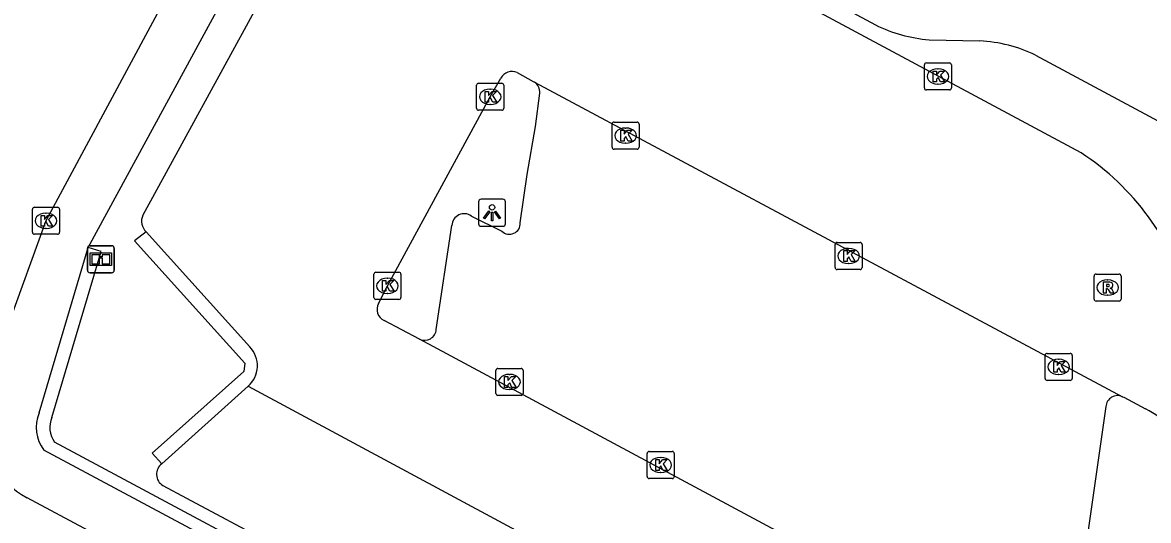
# Model space of a CAD drawing. Extents: x 159489 to 160304, y 383826 to 384530.
# Drawn here: x 159924.1 to 159965.71, y 383949.06 to 383967.45 of the extents above; entities that cross this region are included whole.
import ezdxf

# ---------------------------------------------------------------- set-up
doc = ezdxf.new("R2010")
doc.units = 0
for name, color, linetype in [('IMGEO_Fietspad_gesloten', 7, 'Continuous'), ('IMGEO_Haag', 7, 'Continuous'), ('IMGEO_Informatiebord', 7, 'Continuous'), ('IMGEO_Kolk', 7, 'Continuous'), ('IMGEO_Lichtpunt', 7, 'Continuous'), ('IMGEO_Parkeervlak_open', 7, 'Continuous'), ('IMGEO_Rijbaan_lokaal_gesloten', 7, 'Continuous'), ('IMGEO_Rijbaan_lokaal_open', 7, 'Continuous'), ('IMGEO_Rioolput', 7, 'Continuous'), ('IMGEO_Voetpad_open', 7, 'Continuous')]:
    doc.layers.add(name, color=color, linetype=linetype)

msp = doc.modelspace()

# ---------------------------------------------------------------- linework, layer by layer
at = {"layer": 'IMGEO_Fietspad_gesloten'}
msp.add_lwpolyline([(160107.086, 383852.085), (159924.27, 383949.901)], dxfattribs=at)
msp.add_arc((159925.689, 383952.572), 3.025, 173.6958, 242.0146, dxfattribs=at)
at = {"layer": 'IMGEO_Haag'}
for points in [[(159925.183, 383952.866), (159927.006, 383959.001), (159926.527, 383959.143)], [(159975.189, 383925.214), (159971.242, 383927.33), (159925.288, 383951.958)]]:
    msp.add_lwpolyline(points, dxfattribs=at)
msp.add_arc((159926.029, 383952.504), 0.92, 156.8159, 216.3767, dxfattribs=at)
at = {"layer": 'IMGEO_Informatiebord'}
for p, q in [((159926.6, 383959.212), (159927.39, 383959.212)), ((159927.39, 383959.212), (159926.6, 383959.212)), ((159926.5, 383958.312), (159926.5, 383959.112)), ((159926.5, 383959.112), (159926.5, 383958.312)), ((159927.49, 383959.112), (159927.49, 383958.312)), ((159927.49, 383958.312), (159927.49, 383959.112)), ((159927.39, 383958.212), (159926.6, 383958.212)), ((159926.6, 383958.212), (159927.39, 383958.212))]:
    msp.add_line(p, q, dxfattribs=at)
for points in [[(159926.601, 383958.944), (159927.389, 383958.944), (159927.389, 383958.48), (159926.601, 383958.48), (159926.601, 383958.944)], [(159926.666, 383958.879), (159926.666, 383958.545), (159926.941, 383958.545), (159926.942, 383958.758), (159927.046, 383958.759), (159927.047, 383958.545), (159927.324, 383958.545), (159927.324, 383958.879), (159927.048, 383958.879), (159927.048, 383958.799), (159926.942, 383958.799), (159926.942, 383958.879), (159926.666, 383958.879)]]:
    msp.add_lwpolyline(points, dxfattribs=at)
for centre, start, end in [((159926.6, 383959.112), 90, 180), ((159926.6, 383959.112), 90, 180), ((159927.39, 383959.112), 0, 90), ((159927.39, 383959.112), 360, 90), ((159926.6, 383958.312), 180, 270), ((159926.6, 383958.312), 180, 270), ((159927.39, 383958.312), 270, 0), ((159927.39, 383958.312), 270, 0)]:
    msp.add_arc(centre, 0.1, start, end, dxfattribs=at)
at = {"layer": 'IMGEO_Kolk'}
for p, q in [((159957.424, 383965.037), (159957.424, 383965.889)), ((159957.499, 383965.963), (159958.351, 383965.963)), ((159958.425, 383965.889), (159958.425, 383965.037)), ((159957.912, 383965.743), (159957.937, 383965.743)), ((159940.881, 383964.286), (159940.881, 383965.138)), ((159940.956, 383965.212), (159941.808, 383965.212)), ((159941.369, 383964.992), (159941.394, 383964.992)), ((159941.882, 383965.138), (159941.882, 383964.286)), ((159958.351, 383964.963), (159957.499, 383964.963)), ((159957.935, 383965.183), (159957.91, 383965.183)), ((159941.808, 383964.212), (159940.956, 383964.212)), ((159941.392, 383964.432), (159941.367, 383964.432)), ((159945.959, 383963.777), (159946.811, 383963.777)), ((159945.884, 383962.851), (159945.884, 383963.703)), ((159946.372, 383963.557), (159946.397, 383963.557)), ((159946.885, 383963.703), (159946.885, 383962.851)), ((159946.395, 383962.997), (159946.37, 383962.997)), ((159946.811, 383962.777), (159945.959, 383962.777)), ((159924.468, 383959.706), (159924.468, 383960.558)), ((159924.543, 383960.632), (159925.395, 383960.632)), ((159924.956, 383960.412), (159924.981, 383960.412)), ((159925.469, 383960.558), (159925.469, 383959.706)), ((159925.395, 383959.632), (159924.543, 383959.632)), ((159924.979, 383959.852), (159924.954, 383959.852)), ((159954.124, 383958.406), (159954.124, 383959.258)), ((159954.199, 383959.332), (159955.051, 383959.332)), ((159955.125, 383959.258), (159955.125, 383958.406)), ((159954.612, 383959.112), (159954.637, 383959.112)), ((159955.051, 383958.332), (159954.199, 383958.332)), ((159954.635, 383958.552), (159954.61, 383958.552)), ((159937.084, 383957.303), (159937.084, 383958.155)), ((159937.159, 383958.229), (159938.011, 383958.229)), ((159937.572, 383958.009), (159937.597, 383958.009)), ((159938.085, 383958.155), (159938.085, 383957.303)), ((159938.011, 383957.229), (159937.159, 383957.229)), ((159937.595, 383957.449), (159937.57, 383957.449)), ((159961.886, 383954.309), (159961.886, 383955.161)), ((159961.961, 383955.235), (159962.813, 383955.235)), ((159962.374, 383955.015), (159962.399, 383955.015)), ((159962.887, 383955.161), (159962.887, 383954.309)), ((159941.594, 383953.753), (159941.594, 383954.605)), ((159941.669, 383954.679), (159942.521, 383954.679)), ((159942.595, 383954.605), (159942.595, 383953.753)), ((159942.082, 383954.459), (159942.107, 383954.459)), ((159962.813, 383954.235), (159961.961, 383954.235)), ((159962.397, 383954.455), (159962.372, 383954.455)), ((159942.105, 383953.899), (159942.08, 383953.899)), ((159942.521, 383953.679), (159941.669, 383953.679)), ((159947.181, 383950.686), (159947.181, 383951.538)), ((159947.256, 383951.612), (159948.108, 383951.612)), ((159947.669, 383951.392), (159947.694, 383951.392)), ((159948.182, 383951.538), (159948.182, 383950.686)), ((159947.692, 383950.832), (159947.667, 383950.832)), ((159948.108, 383950.612), (159947.256, 383950.612))]:
    msp.add_line(p, q, dxfattribs=at)
for points in [[(159957.424, 383965.037), (159957.424, 383965.889)], [(159957.499, 383965.963), (159958.351, 383965.963)], [(159958.425, 383965.889), (159958.425, 383965.037)], [(159957.745, 383965.663), (159957.868, 383965.663), (159957.868, 383965.512), (159957.998, 383965.663), (159958.162, 383965.663), (159958.016, 383965.512), (159958.169, 383965.263), (159958.017, 383965.263), (159957.932, 383965.427), (159957.868, 383965.36), (159957.868, 383965.263), (159957.745, 383965.263), (159957.745, 383965.663)], [(159940.881, 383964.286), (159940.881, 383965.138)], [(159940.956, 383965.212), (159941.808, 383965.212)], [(159941.882, 383965.138), (159941.882, 383964.286)], [(159958.351, 383964.963), (159957.499, 383964.963)], [(159941.202, 383964.912), (159941.325, 383964.912), (159941.325, 383964.761), (159941.455, 383964.912), (159941.619, 383964.912), (159941.473, 383964.761), (159941.626, 383964.512), (159941.474, 383964.512), (159941.389, 383964.676), (159941.325, 383964.609), (159941.325, 383964.512), (159941.202, 383964.512), (159941.202, 383964.912)], [(159941.808, 383964.212), (159940.956, 383964.212)], [(159945.959, 383963.777), (159946.811, 383963.777)], [(159945.884, 383962.851), (159945.884, 383963.703)], [(159946.205, 383963.477), (159946.328, 383963.477), (159946.328, 383963.326), (159946.458, 383963.477), (159946.622, 383963.477), (159946.476, 383963.326), (159946.629, 383963.077), (159946.477, 383963.077), (159946.392, 383963.241), (159946.328, 383963.174), (159946.328, 383963.077), (159946.205, 383963.077), (159946.205, 383963.477)], [(159946.885, 383963.703), (159946.885, 383962.851)], [(159946.811, 383962.777), (159945.959, 383962.777)], [(159924.468, 383959.706), (159924.468, 383960.558)], [(159924.543, 383960.632), (159925.395, 383960.632)], [(159925.469, 383960.558), (159925.469, 383959.706)], [(159924.789, 383960.332), (159924.912, 383960.332), (159924.912, 383960.181), (159925.042, 383960.332), (159925.206, 383960.332), (159925.06, 383960.181), (159925.213, 383959.932), (159925.061, 383959.932), (159924.976, 383960.096), (159924.912, 383960.029), (159924.912, 383959.932), (159924.789, 383959.932), (159924.789, 383960.332)], [(159925.395, 383959.632), (159924.543, 383959.632)], [(159954.124, 383958.406), (159954.124, 383959.258)], [(159954.199, 383959.332), (159955.051, 383959.332)], [(159955.125, 383959.258), (159955.125, 383958.406)], [(159954.445, 383959.032), (159954.568, 383959.032), (159954.568, 383958.881), (159954.698, 383959.032), (159954.862, 383959.032), (159954.716, 383958.881), (159954.869, 383958.632), (159954.717, 383958.632), (159954.632, 383958.796), (159954.568, 383958.729), (159954.568, 383958.632), (159954.445, 383958.632), (159954.445, 383959.032)], [(159955.051, 383958.332), (159954.199, 383958.332)], [(159937.084, 383957.303), (159937.084, 383958.155)], [(159937.159, 383958.229), (159938.011, 383958.229)], [(159937.405, 383957.929), (159937.528, 383957.929), (159937.528, 383957.778), (159937.658, 383957.929), (159937.822, 383957.929), (159937.676, 383957.778), (159937.829, 383957.529), (159937.677, 383957.529), (159937.592, 383957.693), (159937.528, 383957.626), (159937.528, 383957.529), (159937.405, 383957.529), (159937.405, 383957.929)], [(159938.085, 383958.155), (159938.085, 383957.303)], [(159938.011, 383957.229), (159937.159, 383957.229)], [(159961.886, 383954.309), (159961.886, 383955.161)], [(159961.961, 383955.235), (159962.813, 383955.235)], [(159962.887, 383955.161), (159962.887, 383954.309)], [(159941.594, 383953.753), (159941.594, 383954.605)], [(159941.669, 383954.679), (159942.521, 383954.679)], [(159942.595, 383954.605), (159942.595, 383953.753)], [(159962.207, 383954.935), (159962.33, 383954.935), (159962.33, 383954.784), (159962.46, 383954.935), (159962.624, 383954.935), (159962.478, 383954.784), (159962.631, 383954.535), (159962.479, 383954.535), (159962.394, 383954.699), (159962.33, 383954.632), (159962.33, 383954.535), (159962.207, 383954.535), (159962.207, 383954.935)], [(159941.915, 383954.379), (159942.038, 383954.379), (159942.038, 383954.228), (159942.168, 383954.379), (159942.332, 383954.379), (159942.186, 383954.228), (159942.339, 383953.979), (159942.187, 383953.979), (159942.102, 383954.143), (159942.038, 383954.076), (159942.038, 383953.979), (159941.915, 383953.979), (159941.915, 383954.379)], [(159962.813, 383954.235), (159961.961, 383954.235)], [(159942.521, 383953.679), (159941.669, 383953.679)], [(159947.181, 383950.686), (159947.181, 383951.538)], [(159947.256, 383951.612), (159948.108, 383951.612)], [(159947.502, 383951.312), (159947.625, 383951.312), (159947.625, 383951.161), (159947.755, 383951.312), (159947.919, 383951.312), (159947.773, 383951.161), (159947.926, 383950.912), (159947.774, 383950.912), (159947.689, 383951.076), (159947.625, 383951.009), (159947.625, 383950.912), (159947.502, 383950.912), (159947.502, 383951.312)], [(159948.182, 383951.538), (159948.182, 383950.686)], [(159948.108, 383950.612), (159947.256, 383950.612)]]:
    msp.add_lwpolyline(points, dxfattribs=at)
for centre, start, end in [((159957.501, 383965.887), 91.552, 178.448), ((159957.501, 383965.887), 91.552, 178.448), ((159958.349, 383965.887), 1.552, 88.448), ((159958.349, 383965.887), 1.552, 88.448), ((159940.958, 383965.136), 91.552, 178.448), ((159940.958, 383965.136), 91.552, 178.448), ((159941.806, 383965.136), 1.552, 88.448), ((159941.806, 383965.136), 1.552, 88.448), ((159957.501, 383965.039), 181.552, 268.448), ((159957.501, 383965.039), 181.552, 268.448), ((159958.349, 383965.039), 271.552, 358.448), ((159958.349, 383965.039), 271.552, 358.448), ((159940.958, 383964.288), 181.552, 268.448), ((159940.958, 383964.288), 181.552, 268.448), ((159941.806, 383964.288), 271.552, 358.448), ((159941.806, 383964.288), 271.552, 358.448), ((159945.961, 383963.701), 91.552, 178.448), ((159945.961, 383963.701), 91.552, 178.448), ((159946.809, 383963.701), 1.552, 88.448), ((159946.809, 383963.701), 1.552, 88.448), ((159945.961, 383962.853), 181.552, 268.448), ((159945.961, 383962.853), 181.552, 268.448), ((159946.809, 383962.853), 271.552, 358.448), ((159946.809, 383962.853), 271.552, 358.448), ((159924.545, 383960.556), 91.552, 178.448), ((159924.545, 383960.556), 91.552, 178.448), ((159925.393, 383960.556), 1.552, 88.448), ((159925.393, 383960.556), 1.552, 88.448), ((159924.545, 383959.708), 181.552, 268.448), ((159924.545, 383959.708), 181.552, 268.448), ((159925.393, 383959.708), 271.552, 358.448), ((159925.393, 383959.708), 271.552, 358.448), ((159954.201, 383959.256), 91.552, 178.448), ((159954.201, 383959.256), 91.552, 178.448), ((159955.049, 383959.256), 1.552, 88.448), ((159955.049, 383959.256), 1.552, 88.448), ((159954.201, 383958.408), 181.552, 268.448), ((159954.201, 383958.408), 181.552, 268.448), ((159955.049, 383958.408), 271.552, 358.448), ((159955.049, 383958.408), 271.552, 358.448), ((159937.161, 383958.153), 91.552, 178.448), ((159937.161, 383958.153), 91.552, 178.448), ((159938.009, 383958.153), 1.552, 88.448), ((159938.009, 383958.153), 1.552, 88.448), ((159937.161, 383957.305), 181.552, 268.448), ((159937.161, 383957.305), 181.552, 268.448), ((159938.009, 383957.305), 271.552, 358.448), ((159938.009, 383957.305), 271.552, 358.448), ((159961.963, 383955.159), 91.552, 178.448), ((159961.963, 383955.159), 91.552, 178.448), ((159962.811, 383955.159), 1.552, 88.448), ((159962.811, 383955.159), 1.552, 88.448), ((159941.671, 383954.603), 91.552, 178.448), ((159941.671, 383954.603), 91.552, 178.448), ((159942.519, 383954.603), 1.552, 88.448), ((159942.519, 383954.603), 1.552, 88.448), ((159961.963, 383954.311), 181.552, 268.448), ((159961.963, 383954.311), 181.552, 268.448), ((159962.811, 383954.311), 271.552, 358.448), ((159962.811, 383954.311), 271.552, 358.448), ((159941.671, 383953.755), 181.552, 268.448), ((159941.671, 383953.755), 181.552, 268.448), ((159942.519, 383953.755), 271.552, 358.448), ((159942.519, 383953.755), 271.552, 358.448), ((159947.258, 383951.536), 91.552, 178.448), ((159947.258, 383951.536), 91.552, 178.448), ((159948.106, 383951.536), 1.552, 88.448), ((159948.106, 383951.536), 1.552, 88.448), ((159947.258, 383950.688), 181.552, 268.448), ((159947.258, 383950.688), 181.552, 268.448), ((159948.106, 383950.688), 271.552, 358.448), ((159948.106, 383950.688), 271.552, 358.448)]:
    msp.add_arc(centre, 0.0765, start, end, dxfattribs=at)
for centre, major_axis, ratio, start_param, end_param in [((159957.911, 383965.463), (-0.387, 0.002), 0.722429, 4.712389, 7.853982), ((159957.936, 383965.463), (-0.39, 0.002), 0.717154, 1.570796, 4.712389), ((159941.368, 383964.712), (-0.387, 0.002), 0.722429, 4.712389, 7.853982), ((159941.393, 383964.712), (-0.39, 0.002), 0.717154, 1.570796, 4.712389), ((159946.371, 383963.277), (-0.387, 0.002), 0.722429, 4.712389, 7.853982), ((159946.396, 383963.277), (-0.39, 0.002), 0.717154, 1.570796, 4.712389), ((159924.955, 383960.132), (-0.387, 0.002), 0.722429, 4.712389, 7.853982), ((159924.98, 383960.132), (-0.39, 0.002), 0.717154, 1.570796, 4.712389), ((159954.611, 383958.832), (-0.387, 0.002), 0.722429, 4.712389, 7.853982), ((159954.636, 383958.832), (-0.39, 0.002), 0.717154, 1.570796, 4.712389), ((159937.571, 383957.729), (-0.387, 0.002), 0.722429, 4.712389, 7.853982), ((159937.596, 383957.729), (-0.39, 0.002), 0.717154, 1.570796, 4.712389), ((159962.373, 383954.735), (-0.387, 0.002), 0.722429, 4.712389, 7.853982), ((159962.398, 383954.735), (-0.39, 0.002), 0.717154, 1.570796, 4.712389), ((159942.081, 383954.179), (-0.387, 0.002), 0.722429, 4.712389, 7.853982), ((159942.106, 383954.179), (-0.39, 0.002), 0.717154, 1.570796, 4.712389), ((159947.668, 383951.112), (-0.387, 0.002), 0.722429, 4.712389, 7.853982), ((159947.693, 383951.112), (-0.39, 0.002), 0.717154, 1.570796, 4.712389)]:
    msp.add_ellipse(centre, major_axis=major_axis, ratio=ratio, start_param=start_param, end_param=end_param, dxfattribs=at)
at = {"layer": 'IMGEO_Lichtpunt'}
for p, q in [((159940.952, 383960.83), (159940.952, 383960.023)), ((159940.952, 383960.83), (159940.952, 383960.023)), ((159941.854, 383960.925), (159941.046, 383960.925)), ((159941.854, 383960.925), (159941.046, 383960.925)), ((159941.948, 383960.023), (159941.948, 383960.83)), ((159941.948, 383960.023), (159941.948, 383960.83)), ((159941.046, 383959.929), (159941.854, 383959.929)), ((159941.046, 383959.929), (159941.854, 383959.929))]:
    msp.add_line(p, q, dxfattribs=at)
for points in [[(159941.326, 383960.494), (159941.365, 383960.466), (159941.177, 383960.204), (159941.139, 383960.231), (159941.326, 383960.494)], [(159941.428, 383960.446), (159941.475, 383960.446), (159941.475, 383960.124), (159941.428, 383960.124), (159941.428, 383960.446)], [(159941.538, 383960.466), (159941.576, 383960.493), (159941.763, 383960.231), (159941.724, 383960.203), (159941.538, 383960.466)]]:
    msp.add_lwpolyline(points, dxfattribs=at)
msp.add_circle((159941.451, 383960.628), 0.0994, dxfattribs=at)
for centre, start, end in [((159941.046, 383960.83), 90, 180), ((159941.046, 383960.83), 90, 180), ((159941.854, 383960.83), 0, 90), ((159941.854, 383960.83), 0, 90), ((159941.046, 383960.023), 180, 270), ((159941.046, 383960.023), 180, 270), ((159941.854, 383960.023), 270, 0), ((159941.854, 383960.023), 270, 360)]:
    msp.add_arc(centre, 0.0946, start, end, dxfattribs=at)
at = {"layer": 'IMGEO_Parkeervlak_open'}
for points in [[(159942.495, 383960.059), (159942.753, 383961.844), (159943.053, 383963.62), (159943.212, 383964.847)], [(159940.689, 383960.308), (159941.808, 383959.745)], [(159939.39, 383956.119), (159939.966, 383959.96)], [(159964.128, 383953.271), (159963.001, 383945.34), (159962.809, 383943.866), (159962.782, 383943.233)], [(159929.288, 383950.352), (159930.161, 383949.886), (159942.522, 383943.284), (159958.85, 383934.496)]]:
    msp.add_lwpolyline(points, dxfattribs=at)
for centre, radius, start, end in [((159942.797, 383964.897), 0.418, 353.155, 58.7296), ((159940.422, 383959.937), 0.457, 54.3228, 177.0828), ((159942.089, 383960.038), 0.406, 226.1172, 3.0093), ((159938.957, 383956.152), 0.435, 244.2516, 355.5947), ((159964.565, 383953.237), 0.438, 65.0573, 175.6158), ((159929.54, 383950.768), 0.486, 126.6125, 238.7861)]:
    msp.add_arc(centre, radius, start, end, dxfattribs=at)
at = {"layer": 'IMGEO_Rijbaan_lokaal_gesloten'}
msp.add_lwpolyline([(159930.308, 383970.078), (159924.969, 383960.132), (159923.566, 383956.288), (159922.683, 383952.904)], dxfattribs=at)
at = {"layer": 'IMGEO_Rijbaan_lokaal_open'}
for points in [[(159963.214, 383962.638), (159940.323, 383974.922)], [(159946.446, 383972.289), (159955.617, 383967.369)], [(159932.874, 383968.245), (159928.547, 383960.34)], [(159957.6, 383966.817), (159959.47, 383966.772)], [(159961.533, 383966.249), (159973.626, 383959.764), (159973.791, 383959.676)], [(159937.254, 383957.078), (159937.585, 383957.729), (159941.382, 383964.712), (159941.779, 383965.394)], [(159942.38, 383965.607), (159942.973, 383965.276), (159943.014, 383965.254)], [(159943.014, 383965.254), (159964.75, 383953.635)], [(159967.668, 383957.449), (159965.705, 383960.275)], [(159928.669, 383959.722), (159932.496, 383955.474)], [(159938.768, 383955.761), (159937.462, 383956.449)], [(159962.974, 383942.771), (159938.768, 383955.761)], [(159932.438, 383954.023), (159962.614, 383937.794)], [(159964.75, 383953.635), (159964.794, 383953.612), (159965.591, 383953.183)]]:
    msp.add_lwpolyline(points, dxfattribs=at)
for centre, radius, start, end in [((159958.064, 383972.323), 5.526, 243.7103, 265.1789), ((159959.236, 383961.518), 5.26, 64.1016, 87.4472), ((159942.192, 383965.183), 0.464, 66.1193, 152.9103), ((159958.056, 383954.707), 9.461, 36.056, 56.9651), ((159929.05, 383960.118), 0.549, 156.191, 226.1434), ((159937.649, 383956.86), 0.451, 151.0985, 245.4979), ((159931.785, 383954.776), 0.996, 310.9297, 44.4922), ((159964.316, 383950.529), 2.945, 331.7577, 64.3377)]:
    msp.add_arc(centre, radius, start, end, dxfattribs=at)
at = {"layer": 'IMGEO_Rioolput'}
for p, q in [((159963.694, 383957.239), (159963.694, 383958.091)), ((159963.769, 383958.165), (159964.621, 383958.165)), ((159964.182, 383957.945), (159964.207, 383957.945)), ((159964.695, 383958.091), (159964.695, 383957.239)), ((159964.621, 383957.165), (159963.769, 383957.165)), ((159964.205, 383957.385), (159964.18, 383957.385))]:
    msp.add_line(p, q, dxfattribs=at)
for points in [[(159963.694, 383957.239), (159963.694, 383958.091)], [(159963.769, 383958.165), (159964.621, 383958.165)], [(159964.695, 383958.091), (159964.695, 383957.239)], [(159964.283, 383957.863), (159964.031, 383957.865), (159964.031, 383957.465)], [(159964.031, 383957.465), (159964.155, 383957.465), (159964.155, 383957.627), (159964.166, 383957.627)], [(159964.209, 383957.784), (159964.155, 383957.784), (159964.155, 383957.703)], [(159964.155, 383957.703), (159964.207, 383957.703)], [(159964.213, 383957.598), (159964.284, 383957.465), (159964.424, 383957.465), (159964.359, 383957.591)], [(159964.621, 383957.165), (159963.769, 383957.165)]]:
    msp.add_lwpolyline(points, dxfattribs=at)
for centre, radius, start, end in [((159963.771, 383958.089), 0.0765, 91.552, 178.448), ((159963.771, 383958.089), 0.0765, 91.552, 178.448), ((159964.619, 383958.089), 0.0765, 1.552, 88.448), ((159964.619, 383958.089), 0.0765, 1.552, 88.448), ((159964.165, 383957.574), 0.0533, 26.0293, 88.6989), ((159964.191, 383957.892), 0.19, 274.7715, 282.9687), ((159964.215, 383957.688), 0.0964, 77.0061, 93.1865), ((159964.229, 383957.745), 0.0378, 276.6634, 79.6772), ((159964.282, 383957.753), 0.109, 350.3612, 89.416), ((159964.28, 383957.753), 0.112, 277.5842, 350.9817), ((159964.264, 383957.538), 0.108, 29.5134, 73.7905), ((159963.771, 383957.241), 0.0765, 181.552, 268.448), ((159963.771, 383957.241), 0.0765, 181.552, 268.448), ((159964.619, 383957.241), 0.0765, 271.552, 358.448), ((159964.619, 383957.241), 0.0765, 271.552, 358.448)]:
    msp.add_arc(centre, radius, start, end, dxfattribs=at)
for centre, major_axis, ratio, start_param, end_param in [((159964.181, 383957.665), (-0.387, 0.002), 0.722429, 4.712389, 7.853982), ((159964.206, 383957.665), (-0.39, 0.002), 0.717154, 1.570796, 4.712389)]:
    msp.add_ellipse(centre, major_axis=major_axis, ratio=ratio, start_param=start_param, end_param=end_param, dxfattribs=at)
at = {"layer": 'IMGEO_Voetpad_open'}
for points in [[(159926.527, 383959.143), (159931.814, 383968.87), (159932.874, 383968.245)], [(159928.669, 383959.722), (159928.236, 383959.39), (159932.316, 383954.874), (159932.276, 383954.569), (159928.887, 383951.549), (159929.25, 383951.158)], [(159924.711, 383953.033), (159926.527, 383959.143)], [(159932.438, 383954.023), (159929.25, 383951.158)], [(159974.998, 383924.853), (159971.045, 383926.968), (159924.885, 383951.662)]]:
    msp.add_lwpolyline(points, dxfattribs=at)
msp.add_arc((159926.029, 383952.504), 1.42, 158.1224, 216.3436, dxfattribs=at)

doc.saveas('drawing.dxf')
